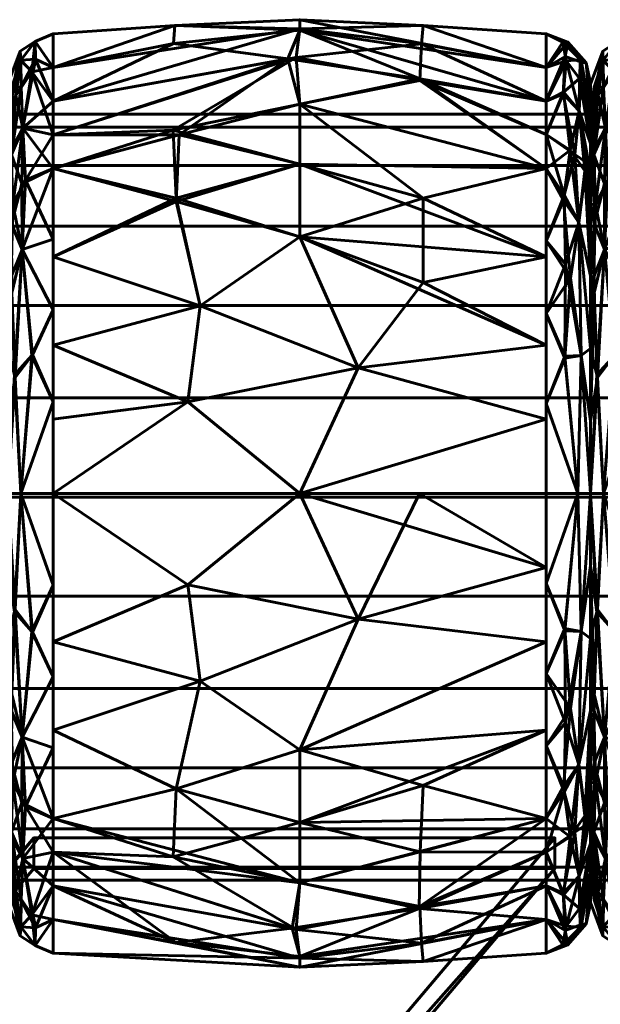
# Model space of a CAD drawing. Header units: millimetres. Extents: x -1091 to 1091, y -439 to 431.
# Tile 390 of 656: x 290 to 309, y 399 to 431. Entities that reach past the tile are written whole.
import ezdxf

# ---------------------------------------------------------------- set-up
doc = ezdxf.new("R2010")
doc.units = ezdxf.units.MM
doc.layers.add('I-FURN', color=30, linetype='Continuous', lineweight=50)

msp = doc.modelspace()

# ---------------------------------------------------------------- meshes
at = {"layer": 'I-FURN', "lineweight": 60}
mesh = msp.add_polyface(dxfattribs=at)
corners = [(291.458, 415.629, 740.004), (291.458, 426.239, 744.399), (291.458, 430.634, 755.009), (291.458, 426.239, 765.619), (291.458, 415.629, 770.014), (299.499, 415.629, 770.471), (307.54, 415.629, 770.015), (307.54, 426.24, 765.62), (307.54, 430.635, 755.009), (307.54, 426.24, 744.399), (307.54, 415.629, 740.004), (299.499, 415.629, 739.547), (307.54, 420.474, 768.008), (307.54, 420.474, 742.01), (291.458, 420.474, 768.007), (291.458, 420.474, 742.011), (299.499, 424, 768.01), (299.499, 424, 742.008), (299.499, 428.333, 763.824), (307.54, 428.437, 760.314), (299.499, 430.795, 758.026), (299.499, 430.745, 751.754), (291.458, 428.437, 760.314), (299.499, 428.333, 746.195), (307.54, 428.437, 749.704), (291.458, 428.437, 749.704), (307.54, 418.052, 769.011), (301.402, 419.732, 769.891), (295.855, 418.615, 770.085), (296.258, 421.757, 769.125), (291.458, 423.357, 766.813), (295.472, 425.265, 766.956), (299.499, 426.372, 766.13), (307.54, 418.052, 741.007), (301.402, 419.732, 740.127), (295.855, 418.615, 739.933), (296.258, 421.757, 740.894), (291.458, 423.357, 743.205), (307.54, 423.357, 766.814), (307.54, 423.357, 743.204), (303.526, 422.516, 741.293), (303.526, 425.265, 743.062), (299.499, 426.372, 743.888), (295.472, 425.161, 742.98), (295.572, 427.328, 745.066), (291.458, 427.338, 747.052), (307.54, 427.339, 762.967), (307.54, 429.536, 757.662), (303.526, 430.904, 756.513), (299.499, 431.091, 754.887), (303.475, 430.302, 759.523), (299.381, 429.862, 761.051), (291.458, 429.535, 752.357), (295.423, 430.9, 753.505), (291.458, 427.338, 762.967), (295.369, 427.489, 764.742), (303.413, 429.106, 762.367), (295.382, 430.31, 750.55), (299.108, 429.813, 748.855), (303.427, 429.158, 747.748), (307.54, 427.339, 747.051), (291.458, 429.535, 757.662), (307.54, 429.536, 752.356), (291.458, 418.052, 769.01), (291.458, 418.052, 741.008)]
mesh.append_faces([[corners[k] for k in face] for face in [(12, 27, 26), (7, 32, 38), (0, 35, 11), (62, 48, 8), (2, 53, 52), (52, 57, 25), (4, 28, 63)]], dxfattribs={"vtx0": -1, "vtx1": -1})
mesh.append_faces([[corners[k] for k in face] for face in [(34, 33, 11), (31, 29, 16), (12, 16, 27), (28, 5, 27), (18, 56, 51), (35, 34, 11), (43, 36, 37), (7, 18, 32), (18, 55, 32), (47, 48, 50), (20, 48, 49), (44, 42, 43), (9, 23, 59), (9, 41, 23), (5, 26, 27), (58, 59, 23), (58, 44, 45), (53, 21, 57), (28, 29, 14), (29, 27, 16), (27, 29, 28), (32, 31, 16), (31, 30, 29), (32, 55, 31), (32, 16, 38), (50, 56, 19), (34, 35, 36), (17, 41, 40), (36, 35, 15), (42, 17, 43), (34, 36, 17), (13, 34, 40), (34, 17, 40), (40, 41, 39), (42, 41, 17), (36, 43, 17), (23, 41, 42), (44, 43, 1), (57, 58, 25), (42, 44, 23), (20, 50, 48), (52, 53, 57), (21, 24, 59), (51, 50, 20), (51, 56, 50), (53, 61, 20), (21, 53, 49), (54, 55, 51), (31, 55, 3), (51, 55, 18), (7, 56, 18), (58, 57, 21), (59, 58, 21), (58, 23, 44), (49, 48, 62), (20, 22, 51), (20, 49, 53), (49, 62, 21)]], dxfattribs={"vtx0": -1, "vtx1": -1, "vtx2": -1})
mesh.append_faces([[corners[k] for k in face] for face in [(35, 0, 64), (34, 13, 33), (51, 22, 54), (50, 19, 47), (28, 14, 63), (36, 15, 37), (16, 12, 38), (41, 9, 39), (44, 1, 45), (56, 46, 19), (59, 60, 9), (59, 24, 60)]], dxfattribs={"vtx0": -1, "vtx2": -1})
mesh.append_faces([[corners[k] for k in face] for face in [(3, 30, 31), (4, 5, 28), (45, 25, 58), (39, 13, 40), (61, 22, 20), (62, 24, 21), (30, 14, 29), (37, 1, 43), (7, 46, 56), (47, 8, 48), (54, 3, 55), (2, 61, 53), (64, 15, 35)]], dxfattribs={"vtx1": -1, "vtx2": -1})
mesh.append_faces([[corners[k] for k in face] for face in [(5, 6, 26), (33, 10, 11)]], dxfattribs={"vtx2": -1})
mesh = msp.add_polyface(dxfattribs=at)
corners = [(289.984, 415.629, 741.657), (289.984, 425.071, 745.568), (289.984, 428.982, 755.009), (289.984, 425.071, 764.451), (289.984, 415.629, 768.361), (290.406, 415.629, 769.469), (291.458, 415.629, 770.014), (291.458, 426.239, 765.619), (291.458, 430.634, 755.009), (291.458, 426.239, 744.399), (291.458, 415.629, 740.004), (290.406, 415.629, 740.549), (291.458, 421.619, 767.533), (289.984, 420.35, 766.406), (289.984, 420.35, 743.612), (291.458, 421.619, 742.485), (290.444, 423.587, 767.131), (290.444, 423.587, 742.887), (291.458, 428.437, 760.314), (291.458, 428.437, 749.704), (290.469, 427.548, 763.315), (290.4, 429.77, 757.996), (290.469, 427.548, 746.703), (290.4, 429.77, 752.022), (289.984, 427.026, 759.73), (289.984, 427.026, 750.288), (290.192, 419.497, 768.629), (290.213, 419.416, 741.329), (291.458, 418.624, 741.245), (290.784, 420.152, 740.944), (291.458, 418.624, 768.773), (290.764, 420.134, 769.067), (291.458, 423.929, 766.576), (289.984, 422.71, 765.428), (290.147, 425.054, 765.457), (290.09, 426.823, 763.313), (290.239, 428.615, 760.845), (290.759, 429.386, 760.353), (291.458, 429.535, 757.662), (290.874, 430.381, 756.482), (290.384, 430.064, 755.009), (290.875, 430.381, 753.528), (291.458, 429.535, 752.357), (290.882, 429.802, 750.647), (290.409, 428.892, 749.239), (289.984, 426.049, 747.928), (290.097, 426.687, 746.496), (290.101, 424.428, 744.163), (290.107, 428.889, 750.579), (289.984, 428.004, 752.649), (289.984, 426.049, 762.09), (290.438, 425.729, 744.613), (290.551, 425.849, 765.441), (290.106, 422.176, 742.658), (290.091, 422.699, 767.024), (289.984, 422.71, 744.59), (291.458, 423.929, 743.442), (291.458, 427.338, 762.967), (291.458, 427.338, 747.052), (289.984, 428.004, 757.369), (289.984, 417.99, 767.384), (289.984, 417.99, 742.635)]
mesh.append_faces([[corners[k] for k in face] for face in [(13, 54, 33), (28, 29, 15), (24, 36, 59), (8, 39, 38), (50, 36, 24), (9, 22, 58), (2, 40, 49), (55, 53, 14), (57, 52, 7), (18, 37, 57)]], dxfattribs={"vtx0": -1, "vtx1": -1})
mesh.append_faces([[corners[k] for k in face] for face in [(37, 20, 57), (54, 16, 34), (31, 16, 26), (21, 37, 39), (46, 47, 1), (46, 51, 47), (17, 15, 29), (22, 43, 19), (9, 17, 51), (36, 37, 21), (41, 42, 43), (22, 44, 43), (39, 37, 38), (3, 34, 35), (51, 46, 22), (44, 23, 43), (40, 21, 39), (44, 22, 46), (48, 49, 23), (30, 31, 5), (29, 11, 27), (11, 29, 28), (17, 29, 27), (31, 12, 16), (5, 31, 26), (52, 20, 34), (54, 26, 16), (52, 34, 16), (35, 34, 20), (36, 35, 20), (36, 50, 35), (52, 57, 20), (40, 59, 21), (20, 37, 36), (8, 41, 39), (39, 41, 40), (40, 41, 23), (41, 43, 23), (48, 23, 44), (45, 48, 46), (47, 51, 17), (53, 47, 17), (53, 55, 47), (46, 48, 44), (40, 23, 49), (51, 22, 9), (32, 52, 16), (17, 27, 53), (53, 27, 61), (33, 54, 34), (59, 36, 21), (13, 26, 54)]], dxfattribs={"vtx0": -1, "vtx1": -1, "vtx2": -1})
mesh.append_faces([[corners[k] for k in face] for face in [(34, 3, 33), (16, 12, 32), (17, 9, 56), (31, 30, 12), (37, 18, 38), (40, 2, 59), (41, 8, 42), (46, 1, 45), (48, 25, 49), (22, 19, 58), (27, 0, 61)]], dxfattribs={"vtx0": -1, "vtx2": -1})
mesh.append_faces([[corners[k] for k in face] for face in [(26, 13, 60, 4)]], dxfattribs={"vtx0": -1, "vtx3": -1})
mesh.append_faces([[corners[k] for k in face] for face in [(56, 15, 17), (11, 0, 27), (32, 7, 52), (4, 5, 26), (61, 14, 53), (42, 19, 43), (45, 25, 48), (50, 3, 35), (55, 1, 47)]], dxfattribs={"vtx1": -1, "vtx2": -1})
mesh.append_faces([[corners[k] for k in face] for face in [(5, 6, 30), (28, 10, 11)]], dxfattribs={"vtx2": -1})
mesh = msp.add_polyface(dxfattribs=at)
corners = [(307.54, 415.629, 740.004), (307.54, 426.24, 744.399), (307.54, 430.635, 755.009), (307.54, 426.24, 765.62), (307.54, 415.629, 770.015), (308.572, 415.629, 769.48), (308.986, 415.629, 768.395), (308.986, 425.094, 764.474), (308.986, 429.015, 755.009), (308.986, 425.094, 745.544), (308.986, 415.629, 741.623), (308.572, 415.629, 740.538), (307.54, 421.501, 767.582), (308.986, 420.362, 766.434), (308.986, 420.362, 743.584), (307.54, 421.501, 742.436), (308.61, 424.476, 766.405), (307.54, 428.437, 760.314), (308.61, 424.476, 743.613), (307.54, 428.437, 749.704), (308.618, 428.121, 762.207), (308.618, 428.121, 747.811), (308.986, 427.055, 759.742), (308.986, 427.055, 750.277), (308.697, 429.701, 757.62), (308.66, 429.784, 752.567), (308.68, 420.133, 768.62), (308.68, 420.133, 741.399), (307.54, 418.565, 768.798), (308.143, 420.114, 769.127), (308.173, 423.112, 767.774), (308.122, 425.367, 766.187), (307.54, 427.339, 762.967), (308.47, 426.69, 764.502), (308.853, 426.431, 763.962), (308.095, 428.671, 762.088), (308.164, 429.895, 758.957), (308.247, 430.363, 755.722), (307.54, 429.536, 752.356), (308.196, 429.754, 750.648), (308.986, 426.075, 762.108), (307.54, 429.536, 757.662), (308.103, 428.727, 748.045), (308.324, 426.838, 745.503), (307.54, 427.339, 747.051), (308.802, 426.155, 745.569), (308.986, 426.075, 747.91), (308.109, 425.197, 743.676), (308.331, 422.651, 742.104), (307.54, 418.565, 741.22), (308.149, 420.041, 740.872), (307.54, 423.87, 743.417), (307.54, 423.87, 766.601), (308.081, 430.363, 753.191), (308.986, 422.728, 765.454), (308.986, 422.728, 744.564), (308.986, 428.035, 757.375), (308.844, 429.68, 755.019), (308.986, 428.035, 752.643), (308.986, 417.996, 767.414), (308.986, 417.996, 742.604), (308.632, 429.172, 750.116)]
mesh.append_faces([[corners[k] for k in face] for face in [(28, 29, 12), (2, 53, 38), (3, 31, 32), (38, 39, 19), (41, 37, 2), (44, 43, 1), (52, 31, 3), (15, 50, 49), (51, 48, 15), (23, 61, 58), (8, 57, 56), (6, 26, 5)]], dxfattribs={"vtx0": -1, "vtx1": -1})
mesh.append_faces([[corners[k] for k in face] for face in [(16, 26, 13), (31, 33, 32), (31, 16, 33), (29, 5, 26), (20, 22, 24), (50, 15, 48), (33, 34, 20), (43, 42, 21), (47, 18, 48), (5, 29, 28), (19, 39, 42), (47, 1, 43), (21, 45, 43), (20, 36, 35), (45, 55, 18), (20, 34, 40), (45, 18, 43), (31, 52, 30), (39, 53, 25), (21, 46, 45), (24, 56, 57), (35, 36, 17), (25, 61, 39), (29, 30, 12), (50, 48, 27), (30, 26, 16), (26, 30, 29), (31, 30, 16), (33, 20, 35), (16, 34, 33), (33, 35, 32), (36, 20, 24), (37, 36, 24), (37, 41, 36), (57, 37, 24), (38, 53, 39), (37, 53, 2), (39, 61, 42), (43, 44, 42), (47, 43, 18), (61, 23, 21), (48, 18, 27), (48, 51, 47), (49, 50, 11), (11, 50, 27), (25, 53, 37), (54, 34, 16), (18, 14, 27), (37, 57, 25), (57, 58, 25), (61, 25, 58), (42, 61, 21)]], dxfattribs={"vtx0": -1, "vtx1": -1, "vtx2": -1})
mesh.append_faces([[corners[k] for k in face] for face in [(26, 6, 59), (27, 10, 11), (24, 22, 56), (45, 46, 9), (27, 14, 60), (27, 60, 10), (35, 17, 32), (16, 13, 54), (34, 7, 40), (21, 23, 46), (45, 9, 55)]], dxfattribs={"vtx0": -1, "vtx2": -1})
mesh.append_faces([[corners[k] for k in face] for face in [(54, 7, 34), (55, 14, 18), (8, 58, 57), (40, 22, 20), (41, 17, 36), (44, 19, 42), (51, 1, 47), (52, 12, 30), (59, 13, 26)]], dxfattribs={"vtx1": -1, "vtx2": -1})
mesh.append_faces([[corners[k] for k in face] for face in [(28, 4, 5), (11, 0, 49)]], dxfattribs={"vtx2": -1})
mesh = msp.add_polyface(dxfattribs=at)
corners = [(308.984, 415.629, 741.657), (308.984, 425.071, 745.568), (308.984, 428.982, 755.009), (308.984, 425.071, 764.451), (308.984, 415.629, 768.361), (309.406, 415.629, 769.469), (310.458, 415.629, 770.014), (310.458, 426.239, 765.619), (310.458, 430.634, 755.009), (310.458, 426.239, 744.399), (310.458, 415.629, 740.004), (309.406, 415.629, 740.549), (310.458, 421.619, 767.533), (308.984, 420.35, 766.406), (308.984, 420.35, 743.612), (310.458, 421.619, 742.485), (309.444, 423.587, 767.131), (309.444, 423.587, 742.887), (310.458, 428.437, 760.314), (310.458, 428.437, 749.704), (309.47, 427.548, 763.315), (309.4, 429.77, 757.996), (309.47, 427.548, 746.703), (309.4, 429.77, 752.022), (308.984, 427.026, 759.73), (308.984, 427.026, 750.288), (309.192, 419.497, 768.629), (309.213, 419.416, 741.329), (310.458, 418.624, 741.245), (309.784, 420.152, 740.944), (310.458, 418.624, 768.773), (309.764, 420.134, 769.067), (310.458, 423.929, 766.576), (308.984, 422.71, 765.428), (309.147, 425.054, 765.457), (309.09, 426.823, 763.313), (309.239, 428.615, 760.845), (309.759, 429.386, 760.353), (310.458, 429.535, 757.662), (309.874, 430.381, 756.482), (309.384, 430.064, 755.009), (309.875, 430.381, 753.528), (310.458, 429.535, 752.357), (309.882, 429.802, 750.647), (309.409, 428.892, 749.239), (308.984, 426.049, 747.928), (309.097, 426.687, 746.496), (309.101, 424.428, 744.163), (309.107, 428.889, 750.579), (308.984, 428.004, 752.649), (308.984, 426.049, 762.09), (309.438, 425.729, 744.613), (309.551, 425.849, 765.441), (309.106, 422.176, 742.658), (309.091, 422.699, 767.024), (308.984, 422.71, 744.59), (310.458, 423.929, 743.442), (310.458, 427.338, 762.967), (310.458, 427.338, 747.052), (308.984, 428.004, 757.369), (308.984, 417.99, 767.384), (308.984, 417.99, 742.635)]
mesh.append_faces([[corners[k] for k in face] for face in [(13, 54, 33), (28, 29, 15), (24, 36, 59), (8, 39, 38), (50, 36, 24), (9, 22, 58), (2, 40, 49), (55, 53, 14), (57, 52, 7), (18, 37, 57)]], dxfattribs={"vtx0": -1, "vtx1": -1})
mesh.append_faces([[corners[k] for k in face] for face in [(26, 54, 13), (37, 20, 57), (54, 16, 34), (31, 16, 26), (21, 37, 39), (46, 47, 1), (46, 51, 47), (17, 15, 29), (22, 43, 19), (9, 17, 51), (36, 37, 21), (41, 42, 43), (22, 44, 43), (39, 37, 38), (3, 34, 35), (51, 46, 22), (44, 23, 43), (40, 21, 39), (44, 22, 46), (48, 49, 23), (30, 31, 5), (29, 11, 27), (11, 29, 28), (17, 29, 27), (31, 12, 16), (5, 31, 26), (52, 20, 34), (54, 26, 16), (52, 34, 16), (35, 34, 20), (36, 35, 20), (36, 50, 35), (52, 57, 20), (40, 59, 21), (20, 37, 36), (8, 41, 39), (39, 41, 40), (40, 41, 23), (41, 43, 23), (48, 23, 44), (45, 48, 46), (47, 51, 17), (53, 47, 17), (53, 55, 47), (46, 48, 44), (40, 23, 49), (51, 22, 9), (32, 52, 16), (17, 27, 53), (53, 27, 61), (33, 54, 34), (59, 36, 21)]], dxfattribs={"vtx0": -1, "vtx1": -1, "vtx2": -1})
mesh.append_faces([[corners[k] for k in face] for face in [(34, 3, 33), (16, 12, 32), (17, 9, 56), (31, 30, 12), (37, 18, 38), (40, 2, 59), (41, 8, 42), (46, 1, 45), (48, 25, 49), (22, 19, 58), (27, 0, 61)]], dxfattribs={"vtx0": -1, "vtx2": -1})
mesh.append_faces([[corners[k] for k in face] for face in [(26, 13, 60, 4)]], dxfattribs={"vtx0": -1, "vtx3": -1})
mesh.append_faces([[corners[k] for k in face] for face in [(56, 15, 17), (11, 0, 27), (32, 7, 52), (4, 5, 26), (61, 14, 53), (42, 19, 43), (45, 25, 48), (50, 3, 35), (55, 1, 47)]], dxfattribs={"vtx1": -1, "vtx2": -1})
mesh.append_faces([[corners[k] for k in face] for face in [(5, 6, 30), (28, 10, 11)]], dxfattribs={"vtx2": -1})
mesh = msp.add_polyface(dxfattribs=at)
corners = [(308.986, 415.629, 741.623), (308.986, 425.094, 745.544), (308.986, 429.015, 755.009), (308.986, 425.094, 764.474), (308.986, 415.629, 768.395), (308.986, 415.629, 755.009)]
mesh.append_faces([[corners[k] for k in face] for face in [(5, 2, 3, 4)]], dxfattribs={"vtx0": -1})
mesh.append_faces([[corners[k] for k in face] for face in [(5, 0, 1, 2)]], dxfattribs={"vtx3": -1})
mesh = msp.add_polyface(dxfattribs=at)
corners = [(308.984, 415.629, 755.009), (308.984, 415.629, 768.361), (308.984, 425.071, 764.451), (308.984, 428.982, 755.009), (308.984, 425.071, 745.568), (308.984, 415.629, 741.657)]
mesh.append_faces([[corners[k] for k in face] for face in [(2, 3, 0, 1)]], dxfattribs={"vtx1": -1})
mesh.append_faces([[corners[k] for k in face] for face in [(4, 5, 0, 3)]], dxfattribs={"vtx2": -1})
mesh = msp.add_polyface(dxfattribs=at)
corners = [(1005.286, 403.011, 755.21), (1005.286, 403.437, 758.445), (1005.286, 404.685, 761.46), (1005.286, 406.672, 764.048), (1005.286, 409.261, 766.035), (1005.286, 412.275, 767.284), (1005.286, 415.511, 767.71), (1005.286, 418.746, 767.284), (1005.286, 421.761, 766.035), (1005.286, 424.35, 764.048), (1005.286, 426.336, 761.46), (1005.286, 427.585, 758.445), (1005.286, 428.011, 755.21), (-1005.286, 428.011, 755.21), (-1005.286, 427.585, 758.445), (-1005.286, 426.336, 761.46), (-1005.286, 424.35, 764.048), (-1005.286, 421.761, 766.035), (-1005.286, 418.746, 767.284), (-1005.286, 415.511, 767.71), (-1005.286, 412.275, 767.284), (-1005.286, 409.261, 766.035), (-1005.286, 406.672, 764.048), (-1005.286, 404.685, 761.46), (-1005.286, 403.437, 758.445), (-1005.286, 403.011, 755.21)]
mesh.append_faces([[corners[k] for k in face] for face in [(13, 14, 11, 12)]], dxfattribs={"vtx1": -1})
mesh.append_faces([[corners[k] for k in face] for face in [(14, 15, 10, 11), (16, 17, 8, 9), (15, 16, 9, 10), (17, 18, 7, 8), (6, 7, 18, 19), (20, 21, 4, 5), (21, 22, 3, 4), (23, 24, 1, 2), (22, 23, 2, 3), (19, 20, 5, 6)]], dxfattribs={"vtx1": -1, "vtx3": -1})
mesh.append_faces([[corners[k] for k in face] for face in [(24, 25, 0, 1)]], dxfattribs={"vtx3": -1})
mesh = msp.add_polyface(dxfattribs=at)
corners = [(1005.286, 428.011, 755.21), (1005.286, 427.585, 751.974), (1005.286, 426.336, 748.96), (1005.286, 424.35, 746.371), (1005.286, 421.761, 744.384), (1005.286, 418.746, 743.136), (1005.286, 415.511, 742.71), (1005.286, 412.275, 743.136), (1005.286, 409.261, 744.384), (1005.286, 406.672, 746.371), (1005.286, 404.685, 748.96), (1005.286, 403.437, 751.974), (1005.286, 403.011, 755.21), (-1005.286, 403.011, 755.21), (-1005.286, 403.437, 751.974), (-1005.286, 404.685, 748.96), (-1005.286, 406.672, 746.371), (-1005.286, 409.261, 744.384), (-1005.286, 412.275, 743.136), (-1005.286, 415.511, 742.71), (-1005.286, 418.746, 743.136), (-1005.286, 421.761, 744.384), (-1005.286, 424.35, 746.371), (-1005.286, 426.336, 748.96), (-1005.286, 427.585, 751.974), (-1005.286, 428.011, 755.21)]
mesh.append_faces([[corners[k] for k in face] for face in [(13, 14, 11, 12)]], dxfattribs={"vtx1": -1})
mesh.append_faces([[corners[k] for k in face] for face in [(14, 15, 10, 11), (16, 17, 8, 9), (15, 16, 9, 10), (17, 18, 7, 8), (6, 7, 18, 19), (20, 21, 4, 5), (21, 22, 3, 4), (23, 24, 1, 2), (22, 23, 2, 3), (19, 20, 5, 6)]], dxfattribs={"vtx1": -1, "vtx3": -1})
mesh.append_faces([[corners[k] for k in face] for face in [(24, 25, 0, 1)]], dxfattribs={"vtx3": -1})
mesh = msp.add_polyface(dxfattribs=at)
corners = [(289.984, 415.629, 768.361), (289.984, 406.188, 764.451), (289.984, 402.277, 755.009), (289.984, 406.188, 745.568), (289.984, 415.629, 741.657), (290.406, 415.629, 740.549), (291.458, 415.629, 740.004), (291.458, 405.02, 744.399), (291.458, 400.625, 755.009), (291.458, 405.02, 765.619), (291.458, 415.629, 770.014), (290.406, 415.629, 769.469), (291.458, 409.64, 742.485), (289.984, 410.909, 743.612), (289.984, 410.909, 766.406), (291.458, 409.64, 767.533), (290.444, 407.672, 742.887), (290.444, 407.672, 767.131), (291.458, 402.822, 749.704), (291.458, 402.822, 760.314), (290.469, 403.711, 746.703), (290.4, 401.489, 752.022), (290.469, 403.711, 763.315), (290.4, 401.489, 757.996), (289.984, 404.233, 750.288), (289.984, 404.233, 759.73), (290.192, 411.762, 741.389), (290.213, 411.843, 768.689), (291.458, 412.635, 768.773), (290.784, 411.107, 769.074), (291.458, 412.635, 741.245), (290.764, 411.125, 740.952), (291.458, 407.33, 743.442), (289.984, 408.548, 744.59), (290.147, 406.205, 744.561), (290.09, 404.436, 746.705), (290.239, 402.643, 749.173), (290.759, 401.873, 749.665), (291.458, 401.723, 752.357), (290.874, 400.878, 753.536), (290.384, 401.195, 755.009), (290.875, 400.878, 756.49), (291.458, 401.723, 757.662), (290.882, 401.456, 759.371), (290.409, 402.367, 760.779), (289.984, 405.21, 762.09), (290.097, 404.572, 763.522), (290.101, 406.831, 765.855), (290.107, 402.37, 759.439), (289.984, 403.255, 757.369), (289.984, 405.21, 747.928), (290.438, 405.53, 765.405), (290.551, 405.41, 744.577), (290.106, 409.083, 767.36), (290.091, 408.56, 742.995), (289.984, 408.548, 765.428), (291.458, 407.33, 766.576), (291.458, 403.921, 747.052), (291.458, 403.921, 762.967), (289.984, 403.255, 752.649), (289.984, 413.269, 742.635), (289.984, 413.269, 767.384)]
mesh.append_faces([[corners[k] for k in face] for face in [(11, 28, 10)]], dxfattribs={"vtx0": -1})
mesh.append_faces([[corners[k] for k in face] for face in [(57, 52, 7), (28, 29, 15), (13, 54, 33), (24, 36, 59), (8, 39, 38), (50, 36, 24), (9, 22, 58), (2, 40, 49), (18, 37, 57)]], dxfattribs={"vtx0": -1, "vtx1": -1})
mesh.append_faces([[corners[k] for k in face] for face in [(22, 43, 19), (54, 16, 34), (31, 16, 26), (21, 37, 39), (46, 47, 1), (46, 51, 47), (17, 15, 29), (9, 17, 51), (36, 37, 21), (41, 42, 43), (22, 44, 43), (39, 37, 38), (3, 34, 35), (51, 46, 22), (44, 23, 43), (40, 21, 39), (44, 22, 46), (48, 49, 23), (30, 31, 5), (29, 11, 27), (11, 29, 28), (17, 29, 27), (31, 12, 16), (5, 31, 26), (52, 20, 34), (54, 26, 16), (52, 34, 16), (35, 34, 20), (36, 35, 20), (36, 50, 35), (57, 37, 20), (40, 59, 21), (20, 37, 36), (8, 41, 39), (39, 41, 40), (40, 41, 23), (41, 43, 23), (48, 23, 44), (45, 48, 46), (47, 51, 17), (53, 47, 17), (53, 55, 47), (46, 48, 44), (40, 23, 49), (51, 22, 9), (32, 52, 16), (17, 27, 53), (53, 27, 61), (33, 54, 34), (52, 57, 20), (59, 36, 21), (13, 26, 54)]], dxfattribs={"vtx0": -1, "vtx1": -1, "vtx2": -1})
mesh.append_faces([[corners[k] for k in face] for face in [(26, 13, 60), (34, 3, 33), (16, 12, 32), (17, 9, 56), (31, 30, 12), (37, 18, 38), (40, 2, 59), (41, 8, 42), (46, 1, 45), (48, 25, 49), (27, 0, 61), (22, 19, 58)]], dxfattribs={"vtx0": -1, "vtx2": -1})
mesh.append_faces([[corners[k] for k in face] for face in [(53, 61, 14, 55)]], dxfattribs={"vtx0": -1, "vtx3": -1})
mesh.append_faces([[corners[k] for k in face] for face in [(56, 15, 17), (32, 7, 52), (11, 0, 27), (4, 5, 26), (42, 19, 43), (45, 25, 48), (50, 3, 35), (55, 1, 47), (60, 4, 26)]], dxfattribs={"vtx1": -1, "vtx2": -1})
mesh.append_faces([[corners[k] for k in face] for face in [(5, 6, 30)]], dxfattribs={"vtx2": -1})
mesh = msp.add_polyface(dxfattribs=at)
corners = [(291.458, 415.629, 770.014), (291.458, 405.02, 765.619), (291.458, 400.625, 755.009), (291.458, 405.02, 744.399), (291.458, 415.629, 740.004), (299.499, 415.629, 739.547), (307.54, 415.629, 740.004), (307.54, 405.019, 744.399), (307.54, 400.624, 755.009), (307.54, 405.019, 765.62), (307.54, 415.629, 770.015), (299.499, 415.629, 770.471), (307.54, 410.784, 742.01), (307.54, 410.784, 768.008), (291.458, 410.785, 742.011), (291.458, 410.785, 768.007), (299.499, 407.259, 742.008), (299.499, 407.259, 768.01), (299.499, 402.926, 746.195), (307.54, 402.821, 749.704), (299.499, 400.464, 751.992), (299.499, 400.514, 758.264), (291.458, 402.822, 749.704), (299.499, 402.926, 763.824), (307.54, 402.821, 760.314), (291.458, 402.822, 760.314), (307.54, 413.207, 741.007), (301.402, 411.527, 740.127), (295.855, 412.644, 739.933), (296.258, 409.502, 740.894), (291.458, 407.902, 743.205), (295.472, 405.994, 743.063), (299.499, 404.886, 743.888), (307.54, 413.207, 769.011), (301.402, 411.527, 769.891), (303.409, 415.629, 770.249), (295.855, 412.644, 770.085), (296.258, 409.502, 769.125), (291.458, 407.902, 766.813), (295.472, 405.994, 766.956), (299.499, 404.886, 766.13), (307.54, 407.902, 766.814), (303.526, 406.098, 767.039), (303.426, 403.93, 764.952), (307.54, 403.92, 762.967), (303.402, 402.087, 762.247), (299.251, 401.445, 761.163), (295.461, 400.974, 759.566), (291.458, 401.723, 757.662), (307.54, 407.902, 743.204), (307.54, 403.92, 747.051), (307.54, 401.723, 752.356), (303.526, 400.355, 753.505), (299.499, 400.168, 755.131), (303.475, 400.957, 750.495), (299.381, 401.397, 748.967), (291.458, 403.921, 747.052), (295.369, 403.77, 745.276), (303.413, 402.152, 747.652), (291.458, 401.723, 752.357), (307.54, 401.723, 757.662), (291.458, 403.921, 762.967), (291.458, 413.207, 741.008), (291.458, 413.207, 769.01)]
mesh.append_faces([[corners[k] for k in face] for face in [(12, 27, 26), (11, 34, 35), (9, 43, 44), (24, 45, 60), (0, 36, 11), (13, 17, 41), (44, 45, 24), (7, 32, 49)]], dxfattribs={"vtx0": -1, "vtx1": -1})
mesh.append_faces([[corners[k] for k in face] for face in [(31, 29, 16), (28, 5, 27), (18, 57, 32), (32, 16, 49), (39, 37, 38), (17, 39, 40), (18, 58, 55), (36, 34, 11), (17, 42, 41), (60, 53, 52), (51, 52, 54), (7, 18, 32), (20, 52, 53), (9, 42, 43), (5, 26, 27), (45, 43, 23), (39, 23, 40), (47, 21, 46), (28, 29, 14), (29, 27, 16), (27, 29, 28), (32, 31, 16), (31, 30, 29), (32, 57, 31), (54, 58, 19), (37, 34, 36), (17, 13, 34), (33, 35, 34), (37, 36, 15), (34, 37, 17), (37, 39, 17), (39, 1, 23), (42, 17, 40), (43, 40, 23), (40, 43, 42), (44, 43, 45), (46, 45, 23), (46, 21, 45), (46, 23, 61), (48, 53, 47), (12, 16, 27), (52, 20, 54), (47, 53, 21), (20, 53, 2), (55, 54, 20), (55, 58, 54), (56, 57, 55), (31, 57, 3), (55, 57, 18), (7, 58, 18), (20, 22, 55), (60, 45, 21), (53, 60, 21), (47, 46, 61)]], dxfattribs={"vtx0": -1, "vtx1": -1, "vtx2": -1})
mesh.append_faces([[corners[k] for k in face] for face in [(31, 3, 30), (55, 22, 56), (23, 1, 61), (54, 19, 51), (16, 12, 49), (37, 15, 38), (53, 48, 2), (47, 25, 48), (52, 8, 60), (20, 2, 59), (58, 50, 19)]], dxfattribs={"vtx0": -1, "vtx2": -1})
mesh.append_faces([[corners[k] for k in face] for face in [(36, 0, 63, 15), (28, 14, 62, 4)]], dxfattribs={"vtx0": -1, "vtx3": -1})
mesh.append_faces([[corners[k] for k in face] for face in [(4, 5, 28), (7, 50, 58), (59, 22, 20), (30, 14, 29), (13, 33, 34), (38, 1, 39), (61, 25, 47), (9, 41, 42), (51, 8, 52), (56, 3, 57)]], dxfattribs={"vtx1": -1, "vtx2": -1})
mesh.append_faces([[corners[k] for k in face] for face in [(33, 10, 35), (5, 6, 26)]], dxfattribs={"vtx2": -1})
mesh = msp.add_polyface(dxfattribs=at)
corners = [(307.54, 415.629, 770.015), (307.54, 405.019, 765.62), (307.54, 400.624, 755.009), (307.54, 405.019, 744.399), (307.54, 415.629, 740.004), (308.572, 415.629, 740.538), (308.986, 415.629, 741.623), (308.986, 406.164, 745.544), (308.986, 402.244, 755.009), (308.986, 406.164, 764.474), (308.986, 415.629, 768.395), (308.572, 415.629, 769.48), (307.54, 409.758, 742.436), (308.986, 410.897, 743.584), (308.986, 410.897, 766.434), (307.54, 409.758, 767.582), (308.61, 406.783, 743.613), (307.54, 402.821, 749.704), (308.61, 406.783, 766.405), (307.54, 402.821, 760.314), (308.618, 403.138, 747.811), (308.618, 403.138, 762.207), (308.986, 404.204, 750.277), (308.986, 404.204, 759.742), (308.697, 401.558, 752.398), (308.66, 401.475, 757.451), (308.68, 411.126, 741.399), (308.68, 411.126, 768.62), (307.54, 412.694, 741.22), (308.143, 411.144, 740.891), (308.173, 408.147, 742.244), (308.122, 405.892, 743.831), (307.54, 403.92, 747.051), (308.47, 404.569, 745.516), (308.853, 404.828, 746.056), (308.095, 402.588, 747.931), (308.164, 401.364, 751.061), (308.247, 400.896, 754.296), (307.54, 401.723, 757.662), (308.196, 401.505, 759.37), (308.986, 405.184, 747.91), (307.54, 401.723, 752.356), (308.103, 402.532, 761.974), (308.324, 404.421, 764.515), (307.54, 403.92, 762.967), (308.802, 405.104, 764.449), (308.986, 405.184, 762.108), (308.109, 406.062, 766.342), (308.331, 408.608, 767.914), (307.54, 412.694, 768.798), (308.149, 411.218, 769.146), (307.54, 407.388, 766.601), (307.54, 407.388, 743.417), (308.081, 400.895, 756.827), (308.986, 408.531, 744.564), (308.986, 408.531, 765.454), (308.986, 403.224, 752.643), (308.844, 401.579, 754.999), (308.986, 403.224, 757.375), (308.986, 413.263, 742.604), (308.986, 413.263, 767.414), (308.632, 402.087, 759.902)]
mesh.append_faces([[corners[k] for k in face] for face in [(28, 29, 12), (2, 53, 38), (3, 31, 32), (38, 39, 19), (41, 37, 2), (44, 43, 1), (52, 31, 3), (15, 50, 49), (51, 48, 15), (23, 61, 58), (6, 26, 5)]], dxfattribs={"vtx0": -1, "vtx1": -1})
mesh.append_faces([[corners[k] for k in face] for face in [(29, 5, 26), (5, 29, 28), (33, 31, 16), (20, 22, 24), (50, 15, 48), (33, 34, 20), (43, 42, 21), (47, 18, 48), (16, 26, 13), (19, 39, 42), (47, 1, 43), (21, 45, 43), (20, 36, 35), (31, 52, 30), (45, 55, 18), (20, 34, 40), (45, 18, 43), (31, 33, 32), (39, 53, 25), (21, 46, 45), (24, 56, 57), (35, 36, 17), (25, 61, 39), (29, 30, 12), (50, 48, 27), (30, 26, 16), (26, 30, 29), (31, 30, 16), (33, 20, 35), (16, 34, 33), (33, 35, 32), (36, 20, 24), (37, 36, 24), (37, 41, 36), (57, 37, 24), (38, 53, 39), (37, 53, 2), (39, 61, 42), (43, 44, 42), (47, 43, 18), (61, 23, 21), (48, 18, 27), (48, 51, 47), (49, 50, 11), (11, 50, 27), (25, 53, 37), (54, 34, 16), (18, 14, 27), (37, 57, 25), (57, 58, 25), (61, 25, 58), (42, 61, 21)]], dxfattribs={"vtx0": -1, "vtx1": -1, "vtx2": -1})
mesh.append_faces([[corners[k] for k in face] for face in [(27, 10, 11), (26, 6, 59), (24, 22, 56), (45, 46, 9), (27, 14, 60), (27, 60, 10), (35, 17, 32), (16, 13, 54), (34, 7, 40), (21, 23, 46), (45, 9, 55), (57, 56, 8)]], dxfattribs={"vtx0": -1, "vtx2": -1})
mesh.append_faces([[corners[k] for k in face] for face in [(54, 7, 34), (55, 14, 18), (8, 58, 57), (40, 22, 20), (41, 17, 36), (44, 19, 42), (51, 1, 47), (52, 12, 30), (59, 13, 26)]], dxfattribs={"vtx1": -1, "vtx2": -1})
mesh.append_faces([[corners[k] for k in face] for face in [(28, 4, 5), (11, 0, 49)]], dxfattribs={"vtx2": -1})
mesh = msp.add_polyface(dxfattribs=at)
corners = [(308.984, 415.629, 755.009), (308.984, 415.629, 741.657), (308.984, 406.188, 745.568), (308.984, 402.277, 755.009), (308.984, 406.188, 764.451), (308.984, 415.629, 768.361)]
mesh.append_faces([[corners[k] for k in face] for face in [(4, 5, 0, 3)]], dxfattribs={"vtx2": -1})
mesh.append_faces([[corners[k] for k in face] for face in [(0, 1, 2, 3)]], dxfattribs={"vtx3": -1})
mesh = msp.add_polyface(dxfattribs=at)
corners = [(308.984, 415.629, 768.361), (308.984, 406.188, 764.451), (308.984, 402.277, 755.009), (308.984, 406.188, 745.568), (308.984, 415.629, 741.657), (309.406, 415.629, 740.549), (310.458, 415.629, 740.004), (310.458, 405.02, 744.399), (310.458, 400.625, 755.009), (310.458, 405.02, 765.619), (310.458, 415.629, 770.014), (309.406, 415.629, 769.469), (310.458, 409.64, 742.485), (308.984, 410.909, 743.612), (308.984, 410.909, 766.406), (310.458, 409.64, 767.533), (309.444, 407.672, 742.887), (309.444, 407.672, 767.131), (310.458, 402.822, 749.704), (310.458, 402.822, 760.314), (309.47, 403.711, 746.703), (309.4, 401.489, 752.022), (309.47, 403.711, 763.315), (309.4, 401.489, 757.996), (308.984, 404.233, 750.288), (308.984, 404.233, 759.73), (309.192, 411.762, 741.389), (309.213, 411.843, 768.689), (310.458, 412.635, 768.773), (309.784, 411.107, 769.074), (310.458, 412.635, 741.245), (309.764, 411.125, 740.952), (310.458, 407.33, 743.442), (308.984, 408.548, 744.59), (309.147, 406.205, 744.561), (309.09, 404.436, 746.705), (309.239, 402.643, 749.173), (309.759, 401.873, 749.665), (310.458, 401.723, 752.357), (309.874, 400.878, 753.536), (309.384, 401.195, 755.009), (309.875, 400.878, 756.49), (310.458, 401.723, 757.662), (309.882, 401.456, 759.371), (309.409, 402.367, 760.779), (308.984, 405.21, 762.09), (309.097, 404.572, 763.522), (309.101, 406.831, 765.855), (309.107, 402.37, 759.439), (308.984, 403.255, 757.369), (308.984, 405.21, 747.928), (309.438, 405.53, 765.405), (309.551, 405.41, 744.577), (309.106, 409.083, 767.36), (309.091, 408.56, 742.995), (308.984, 408.548, 765.428), (310.458, 407.33, 766.576), (310.458, 403.921, 747.052), (310.458, 403.921, 762.967), (308.984, 403.255, 752.649), (308.984, 413.269, 742.635), (308.984, 413.269, 767.384)]
mesh.append_faces([[corners[k] for k in face] for face in [(11, 28, 10)]], dxfattribs={"vtx0": -1})
mesh.append_faces([[corners[k] for k in face] for face in [(28, 29, 15), (13, 54, 33), (24, 36, 59), (8, 39, 38), (50, 36, 24), (9, 22, 58), (2, 40, 49), (57, 52, 7), (18, 37, 57)]], dxfattribs={"vtx0": -1, "vtx1": -1})
mesh.append_faces([[corners[k] for k in face] for face in [(22, 43, 19), (37, 20, 57), (54, 16, 34), (31, 16, 26), (21, 37, 39), (46, 47, 1), (46, 51, 47), (17, 15, 29), (9, 17, 51), (36, 37, 21), (41, 42, 43), (22, 44, 43), (39, 37, 38), (3, 34, 35), (51, 46, 22), (44, 23, 43), (40, 21, 39), (44, 22, 46), (48, 49, 23), (30, 31, 5), (29, 11, 27), (11, 29, 28), (17, 29, 27), (31, 12, 16), (5, 31, 26), (52, 20, 34), (54, 26, 16), (52, 34, 16), (35, 34, 20), (36, 35, 20), (36, 50, 35), (52, 57, 20), (40, 59, 21), (20, 37, 36), (8, 41, 39), (39, 41, 40), (40, 41, 23), (41, 43, 23), (48, 23, 44), (45, 48, 46), (47, 51, 17), (53, 47, 17), (53, 55, 47), (46, 48, 44), (40, 23, 49), (51, 22, 9), (32, 52, 16), (17, 27, 53), (53, 27, 61), (33, 54, 34), (59, 36, 21), (13, 26, 54)]], dxfattribs={"vtx0": -1, "vtx1": -1, "vtx2": -1})
mesh.append_faces([[corners[k] for k in face] for face in [(26, 13, 60), (34, 3, 33), (16, 12, 32), (17, 9, 56), (31, 30, 12), (37, 18, 38), (40, 2, 59), (41, 8, 42), (46, 1, 45), (48, 25, 49), (22, 19, 58), (27, 0, 61)]], dxfattribs={"vtx0": -1, "vtx2": -1})
mesh.append_faces([[corners[k] for k in face] for face in [(53, 61, 14, 55)]], dxfattribs={"vtx0": -1, "vtx3": -1})
mesh.append_faces([[corners[k] for k in face] for face in [(56, 15, 17), (32, 7, 52), (11, 0, 27), (4, 5, 26), (42, 19, 43), (45, 25, 48), (50, 3, 35), (55, 1, 47), (60, 4, 26)]], dxfattribs={"vtx1": -1, "vtx2": -1})
mesh.append_faces([[corners[k] for k in face] for face in [(5, 6, 30)]], dxfattribs={"vtx2": -1})
mesh = msp.add_polyface(dxfattribs=at)
corners = [(308.986, 415.629, 768.395), (308.986, 406.164, 764.474), (308.986, 402.244, 755.009), (308.986, 406.164, 745.544), (308.986, 415.629, 741.623), (308.986, 415.629, 755.009)]
mesh.append_faces([[corners[k] for k in face] for face in [(3, 4, 5, 2)]], dxfattribs={"vtx2": -1})
mesh.append_faces([[corners[k] for k in face] for face in [(5, 0, 1, 2)]], dxfattribs={"vtx3": -1})
mesh = msp.add_polyface(dxfattribs=at)
corners = [(271.625, 380.72, 238.205), (290.825, 403.389, 757.712), (290.825, 404.388, 757.671), (271.625, 381.719, 238.164)]
mesh.append_faces([[corners[k] for k in face] for face in [(0, 1, 2), (2, 3, 0)]], dxfattribs={"vtx2": -1})
mesh = msp.add_polyface(dxfattribs=at)
corners = [(271.625, 381.719, 238.164), (290.825, 404.388, 757.671), (307.825, 404.388, 757.671), (288.625, 381.719, 238.164)]
mesh.append_faces([[corners[k] for k in face] for face in [(0, 1, 2, 3)]])
mesh = msp.add_polyface(dxfattribs=at)
corners = [(288.625, 381.719, 238.164), (307.825, 404.388, 757.671), (307.825, 403.389, 757.712), (288.625, 380.72, 238.205)]
mesh.append_faces([[corners[k] for k in face] for face in [(0, 1, 2), (2, 3, 0)]], dxfattribs={"vtx2": -1})
mesh = msp.add_polyface(dxfattribs=at)
corners = [(290.825, 404.388, 757.671), (290.825, 403.389, 757.712), (307.825, 403.389, 757.712), (307.825, 404.388, 757.671)]
mesh.append_faces([[corners[k] for k in face] for face in [(0, 1, 2, 3)]])
mesh = msp.add_polyface(dxfattribs=at)
corners = [(288.625, 380.72, 238.205), (307.825, 403.389, 757.712), (290.825, 403.389, 757.712), (271.625, 380.72, 238.205)]
mesh.append_faces([[corners[k] for k in face] for face in [(0, 1, 2, 3)]])

doc.saveas('drawing.dxf')
